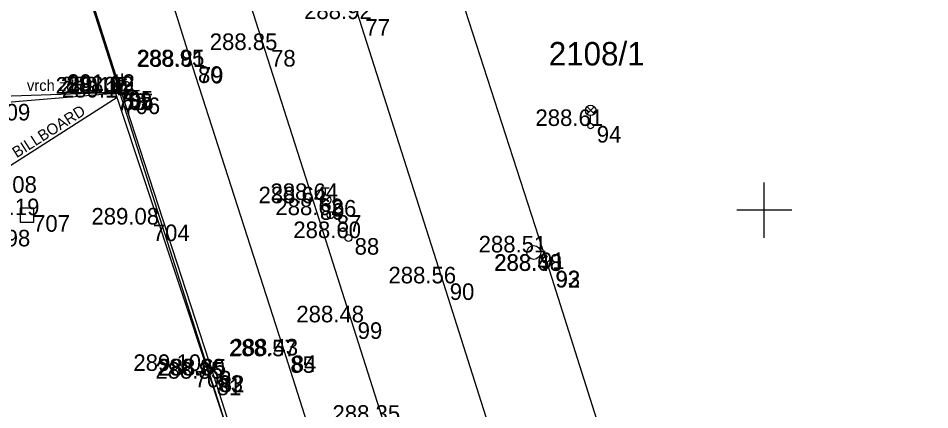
# Model space of a CAD drawing. Extents: x -599970 to -599524, y -1154772 to -1154457.
# Drawn here: x -599677.05 to -599644, y -1154607.23 to -1154593.05 of the extents above; entities that cross this region are included whole.
import ezdxf

# ---------------------------------------------------------------- set-up
doc = ezdxf.new("R2010")
doc.units = 0
for name, color, linetype in [('Z-ELEKTRICKE SKRINE LAMPY', 7, 'Continuous'), ('Z-KANALIZACNI SACHTY VPUSTI', 7, 'Continuous'), ('Z-KATASTRALNI MAPA', 7, 'Continuous'), ('Z-KRIZKY CTVERCOVE SITE', 7, 'Continuous'), ('Z-PLOT BETONOVY', 7, 'Continuous'), ('Z-PLOT DRATENY', 7, 'Continuous'), ('Z-PODROBNE BODY', 7, 'Continuous'), ('Z-PODROBNE BODY-CISLO', 7, 'Continuous'), ('Z-PODROBNE BODY-VYSKA', 7, 'Continuous'), ('Z-POPISY OBJEKTU A ZPEVNENYCH PLOCH', 7, 'Continuous'), ('Z-STOZARY SACHTY BEZ ROZLISENI', 7, 'Continuous'), ('Z-VODOROVNE ZNACENI', 7, 'Continuous'), ('Z-VODOVODNI SACHTY SOUPATA HYDRANTY', 7, 'Continuous'), ('Z-VYSKOVE BODY', 7, 'Continuous'), ('Z-ZPEVNENE PLOCHY', 7, 'Continuous')]:
    doc.layers.add(name, color=color, linetype=linetype)

msp = doc.modelspace()

# ---------------------------------------------------------------- linework, layer by layer
at = {"layer": 'Z-ELEKTRICKE SKRINE LAMPY'}
for p, q in [((-599656.432, -1154596.519), (-599656.168, -1154596.255)), ((-599656.164, -1154596.518), (-599656.428, -1154596.253)), ((-599656.3, -1154596.85), (-599656.3, -1154596.575))]:
    msp.add_line(p, q, dxfattribs=at)
for centre, radius in [((-599656.3, -1154596.387), 0.188), ((-599656.3, -1154596.95), 0.1)]:
    msp.add_circle(centre, radius, dxfattribs=at)
at = {"layer": 'Z-KANALIZACNI SACHTY VPUSTI'}
msp.add_circle((-599658.36, -1154601.53), 0.25, dxfattribs=at)
at = {"layer": 'Z-KATASTRALNI MAPA'}
for p in [(-599676.4, -1154586.26), (-599658.96, -1154640.84)]:
    msp.add_line(p, (-599673.37, -1154595.74), dxfattribs=at)
msp.add_lwpolyline([(-599673.37, -1154595.74), (-599678.74, -1154595.92), (-599686.81, -1154596.16), (-599693.47, -1154596.46)], dxfattribs=at)
at = {"layer": 'Z-KRIZKY CTVERCOVE SITE'}
for p, q in [((-599650, -1154601), (-599650, -1154599)), ((-599649, -1154600), (-599651, -1154600))]:
    msp.add_line(p, q, dxfattribs=at)
at = {"layer": 'Z-PLOT BETONOVY'}
for points in [[(-599673.31, -1154595.75), (-599674.83, -1154590.98)], [(-599697.5, -1154597.88), (-599689.31, -1154597.1), (-599683.96, -1154596.7), (-599678.18, -1154596.15), (-599673.7, -1154595.78)], [(-599673.7, -1154595.78), (-599673.51, -1154595.77), (-599673.31, -1154595.75)]]:
    msp.add_lwpolyline(points, dxfattribs=at)
at = {"layer": 'Z-PLOT DRATENY'}
msp.add_lwpolyline([(-599668.61, -1154610.57), (-599670.08, -1154606.1), (-599673.51, -1154595.77)], dxfattribs=at)
at = {"layer": 'Z-PODROBNE BODY'}
for p, q in [((-599664.69, -1154593.08), (-599664.69, -1154593.08)), ((-599668.11, -1154594.2), (-599668.11, -1154594.2)), ((-599670.76, -1154594.79), (-599670.76, -1154594.79)), ((-599670.73, -1154594.81), (-599670.73, -1154594.81)), ((-599673.7, -1154595.78), (-599673.7, -1154595.78)), ((-599673.51, -1154595.77), (-599673.51, -1154595.77)), ((-599673.47, -1154595.92), (-599673.47, -1154595.92)), ((-599673.31, -1154595.75), (-599673.31, -1154595.75)), ((-599673.28, -1154595.68), (-599673.28, -1154595.68)), ((-599656.3, -1154596.95), (-599656.3, -1154596.95)), ((-599666.34, -1154599.75), (-599666.34, -1154599.75)), ((-599665.91, -1154599.63), (-599665.91, -1154599.63)), ((-599676.74, -1154600.18), (-599676.74, -1154600.18)), ((-599665.73, -1154600.18), (-599665.73, -1154600.18)), ((-599672.4, -1154600.52), (-599672.4, -1154600.52)), ((-599665.08, -1154601.01), (-599665.08, -1154601.01)), ((-599658.36, -1154601.53), (-599658.36, -1154601.53)), ((-599657.8, -1154602.19), (-599657.8, -1154602.19)), ((-599657.79, -1154602.2), (-599657.79, -1154602.2)), ((-599661.63, -1154602.65), (-599661.63, -1154602.65)), ((-599664.97, -1154604.06), (-599664.97, -1154604.06)), ((-599667.41, -1154605.29), (-599667.41, -1154605.29)), ((-599667.36, -1154605.26), (-599667.36, -1154605.26)), ((-599670.88, -1154605.82), (-599670.88, -1154605.82)), ((-599670.08, -1154606.1), (-599670.08, -1154606.1)), ((-599670.02, -1154605.98), (-599670.02, -1154605.98)), ((-599669.97, -1154605.99), (-599669.97, -1154605.99))]:
    msp.add_line(p, q, dxfattribs=at)
at = {"layer": 'Z-STOZARY SACHTY BEZ ROZLISENI'}
for p, q in [((-599676.49, -1154599.93), (-599676.99, -1154599.93)), ((-599676.99, -1154599.93), (-599676.99, -1154600.43)), ((-599676.49, -1154600.43), (-599676.49, -1154599.93)), ((-599676.99, -1154600.43), (-599676.49, -1154600.43))]:
    msp.add_line(p, q, dxfattribs=at)
at = {"layer": 'Z-VODOROVNE ZNACENI'}
for points in [[(-599694.02, -1154499.99), (-599689.54, -1154514.32), (-599685.46, -1154527.42), (-599683.24, -1154534.53), (-599677.91, -1154551.43), (-599673.26, -1154566.04), (-599670.15, -1154575.91), (-599664.69, -1154593.08), (-599661.63, -1154602.65), (-599657.71, -1154615.01), (-599654.33, -1154625.58), (-599650.3, -1154638.13), (-599646.03, -1154651.51), (-599641.58, -1154665.41), (-599629.85, -1154702.06), (-599625.38, -1154716.06)], [(-599697.63, -1154501.15), (-599693.46, -1154514.34), (-599689.12, -1154528.02), (-599685.9, -1154538.22), (-599681.17, -1154553.13), (-599676.65, -1154567.39), (-599673.59, -1154577), (-599671.31, -1154584.14), (-599668.11, -1154594.2), (-599666.34, -1154599.75), (-599661.15, -1154616.02), (-599657.79, -1154626.57), (-599653.82, -1154639.02), (-599649.52, -1154652.61), (-599645.03, -1154666.6), (-599639.28, -1154684.62), (-599637.35, -1154690.63), (-599633.4, -1154703.39)]]:
    msp.add_lwpolyline(points, dxfattribs=at)
at = {"layer": 'Z-VODOVODNI SACHTY SOUPATA HYDRANTY'}
for p, q in [((-599666.035, -1154599.192), (-599665.785, -1154599.192)), ((-599665.91, -1154599.442), (-599665.91, -1154599.192)), ((-599666.057, -1154599.746), (-599665.762, -1154599.514))]:
    msp.add_line(p, q, dxfattribs=at)
for centre, radius in [((-599665.91, -1154599.63), 0.188), ((-599665.73, -1154600.18), 0.125), ((-599665.08, -1154601.01), 0.125)]:
    msp.add_circle(centre, radius, dxfattribs=at)
at = {"layer": 'Z-VYSKOVE BODY'}
for p, q in [((-599673.28, -1154595.055), (-599673.28, -1154595.305)), ((-599673.28, -1154595.305), (-599673.28, -1154595.055)), ((-599673.28, -1154595.68), (-599673.28, -1154595.055)), ((-599673.28, -1154595.055), (-599673.28, -1154595.305)), ((-599672.655, -1154595.68), (-599673.905, -1154595.68)), ((-599673.905, -1154595.68), (-599673.28, -1154595.68)), ((-599672.655, -1154595.68), (-599673.28, -1154595.68))]:
    msp.add_line(p, q, dxfattribs=at)
for start, end in [(90, 180), (0, 90)]:
    msp.add_arc((-599673.28, -1154595.68), 0.375, start, end, dxfattribs=at)
at = {"layer": 'Z-ZPEVNENE PLOCHY'}
for points in [[(-599687.9, -1154498.79), (-599683.81, -1154511.87), (-599681.17, -1154520.27), (-599680.7, -1154530), (-599680.59, -1154530.5), (-599678.7, -1154536.46), (-599674.09, -1154550.98), (-599669.64, -1154565.06), (-599666.53, -1154574.78), (-599664.2, -1154582.16), (-599662.32, -1154587.97), (-599661.17, -1154588.61), (-599661.03, -1154589.1), (-599661.9, -1154589.37), (-599661.11, -1154591.93), (-599657.79, -1154602.2), (-599654.15, -1154613.66), (-599652.29, -1154619.52), (-599651.12, -1154620.18), (-599650.97, -1154620.63), (-599651.85, -1154620.91), (-599651.44, -1154622.26)], [(-599672.4, -1154589.48), (-599670.73, -1154594.81), (-599667.36, -1154605.26), (-599665.4, -1154611.41), (-599665.09, -1154612.38), (-599663.59, -1154616.97), (-599663.32, -1154617.94), (-599660.4, -1154627.02), (-599656.6, -1154638.85), (-599656.29, -1154639.8), (-599655.25, -1154643.15), (-599654.93, -1154644.12), (-599651.93, -1154653.5), (-599647.41, -1154667.76), (-599641.59, -1154686.01), (-599637.45, -1154690.75), (-599637.27, -1154691.05), (-599637.22, -1154691.51), (-599636.57, -1154701.7), (-599631.18, -1154718.34)], [(-599673.47, -1154595.92), (-599677.94, -1154598.77)], [(-599673.31, -1154595.75), (-599669.97, -1154605.99), (-599667.76, -1154612.89), (-599667.88, -1154612.91)]]:
    msp.add_lwpolyline(points, dxfattribs=at)

# ---------------------------------------------------------------- texts
at = {"layer": 'Z-KATASTRALNI MAPA'}
msp.add_text('2108/1', height=0.85, dxfattribs=at).set_placement((-599657.817, -1154594.76))
at = {"layer": 'Z-PODROBNE BODY-CISLO'}
for s, p in [(' 77', (-599664.69, -1154593.68)), (' 78', (-599668.11, -1154594.8)), (' 80', (-599670.76, -1154595.39)), (' 79', (-599670.73, -1154595.41)), (' 705', (-599673.7, -1154596.38)), (' 53', (-599673.51, -1154596.37)), (' 706', (-599673.47, -1154596.52)), (' 52', (-599673.31, -1154596.35)), (' 95', (-599673.28, -1154596.28)), (' 709', (-599678.18, -1154596.75)), (' 94', (-599656.3, -1154597.55)), (' 708', (-599677.94, -1154599.37)), (' 89', (-599666.34, -1154600.35)), (' 86', (-599665.91, -1154600.23)), (' 707', (-599676.74, -1154600.78)), (' 87', (-599665.73, -1154600.78)), (' 704', (-599672.4, -1154601.12)), (' 698', (-599678.18, -1154601.31)), (' 88', (-599665.08, -1154601.61)), (' 91', (-599658.36, -1154602.13)), (' 93', (-599657.8, -1154602.79)), (' 92', (-599657.79, -1154602.8)), (' 90', (-599661.63, -1154603.25)), (' 99', (-599664.97, -1154604.66)), (' 85', (-599667.41, -1154605.89)), (' 84', (-599667.36, -1154605.86)), (' 703', (-599670.88, -1154606.42)), (' 81', (-599670.08, -1154606.7)), (' 83', (-599670.02, -1154606.58)), (' 82', (-599669.97, -1154606.59))]:
    msp.add_text(s, height=0.6, dxfattribs=at).set_placement(p)
at = {"layer": 'Z-PODROBNE BODY-VYSKA'}
for s, p in [('288.92 ', (-599666.69, -1154593.08)), ('288.85 ', (-599670.11, -1154594.2)), ('288.95 ', (-599672.76, -1154594.79)), ('288.81 ', (-599672.73, -1154594.81)), ('289.15 ', (-599675.7, -1154595.78)), ('289.06 ', (-599675.51, -1154595.77)), ('288.99 ', (-599675.31, -1154595.75)), ('291.12 ', (-599675.28, -1154595.68)), ('289.14 ', (-599675.47, -1154595.92)), ('288.61 ', (-599658.3, -1154596.95)), ('288.64 ', (-599668.34, -1154599.75)), ('288.64 ', (-599667.91, -1154599.63)), ('289.19 ', (-599678.74, -1154600.18)), ('288.62 ', (-599667.73, -1154600.18)), ('289.08 ', (-599674.4, -1154600.52)), ('288.60 ', (-599667.08, -1154601.01)), ('288.51 ', (-599660.36, -1154601.53)), ('288.60 ', (-599659.8, -1154602.19)), ('288.48 ', (-599659.79, -1154602.2)), ('288.56 ', (-599663.63, -1154602.65)), ('288.48 ', (-599666.97, -1154604.06)), ('288.57 ', (-599669.41, -1154605.29)), ('288.43 ', (-599669.36, -1154605.26)), ('289.10 ', (-599672.88, -1154605.82)), ('288.85 ', (-599672.08, -1154606.1)), ('288.80 ', (-599672.02, -1154605.98)), ('288.65 ', (-599671.97, -1154605.99)), ('288.35 ', (-599665.66, -1154607.66))]:
    msp.add_text(s, height=0.6, dxfattribs=at).set_placement(p)
at = {"layer": 'Z-POPISY OBJEKTU A ZPEVNENYCH PLOCH'}
msp.add_text('BILLBOARD', height=0.4, rotation=32.5209, dxfattribs=at).set_placement((-599677.11, -1154598.12))
at = {"layer": 'Z-VYSKOVE BODY'}
msp.add_text('vrch zdi', height=0.4, dxfattribs=at).set_placement((-599676.74, -1154595.68))

doc.saveas('drawing.dxf')
